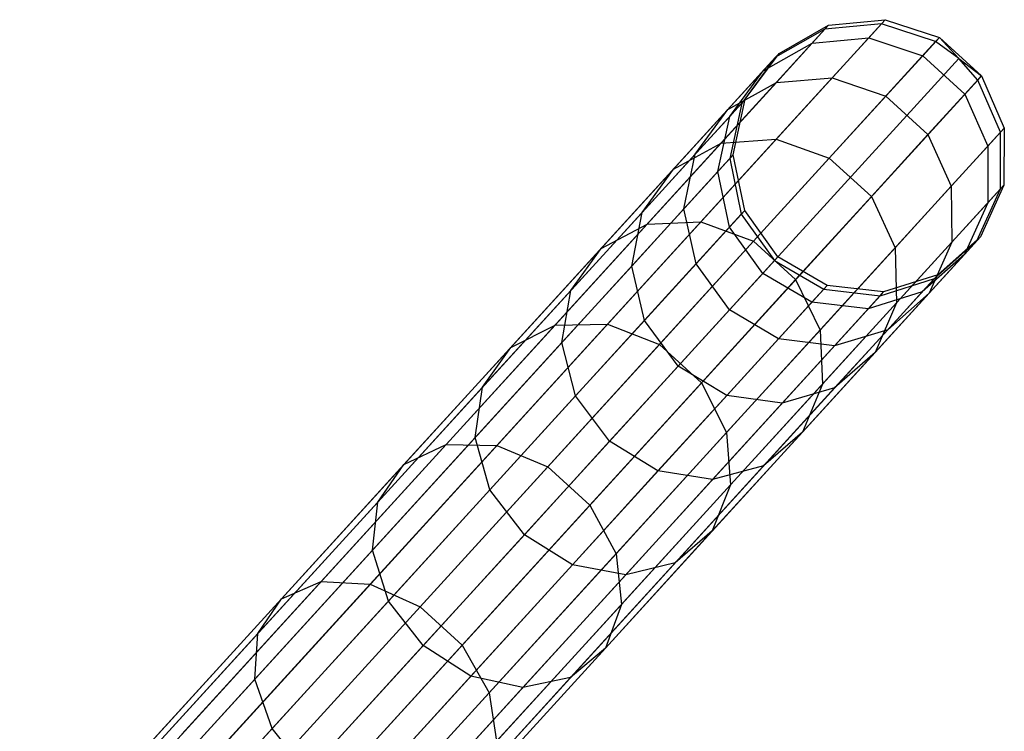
# Model space of a CAD drawing. Extents: x -189 to 189, y -189 to 189.
# Tile 591 of 591: x 120.77 to 127.96, y 135.08 to 140.28. Entities that reach past the tile are written whole.
import ezdxf

# ---------------------------------------------------------------- set-up
doc = ezdxf.new("R2010")
doc.units = 0
doc.header["$LTSCALE"] = 25.4
doc.layers.get('0').update_dxf_attribs({"linetype": 'CONTINUOUS'})

# ---------------------------------------------------------------- blocks, each defined once
blk = doc.blocks.new('CAMELEON-KENAI-C-12244_STL')
at = {"color": 0}
for p, q in [((126.6733, 140.2393, -28.8293), (127.087, 140.2801, -28.8192)), ((126.6733, 140.2393, -28.8293), (127.087, 140.2801, -28.8192)), ((126.9664, 140.1479, -26.6939), (127.087, 140.2801, -28.8192)), ((126.9664, 140.1479, -26.6939), (127.087, 140.2801, -28.8192)), ((127.0603, 140.2509, -30.9516), (127.087, 140.2801, -28.8192)), ((127.0603, 140.2509, -30.9516), (127.087, 140.2801, -28.8192)), ((127.087, 140.2801, -28.8192), (127.4816, 140.1491, -28.8136)), ((127.087, 140.2801, -28.8192), (127.4816, 140.1491, -28.8136)), ((126.647, 140.2105, -30.93), (121.465, 134.5261, -140.93)), ((126.647, 140.2105, -30.93), (121.465, 134.5261, -140.93)), ((127.0603, 140.2509, -30.9516), (121.8783, 134.5665, -140.9516)), ((127.0603, 140.2509, -30.9516), (121.8783, 134.5665, -140.9516)), ((126.647, 140.2105, -30.93), (126.2863, 140.0056, -30.9024)), ((126.647, 140.2105, -30.93), (126.2863, 140.0056, -30.9024)), ((126.312, 140.0338, -28.8422), (126.6733, 140.2393, -28.8293)), ((126.312, 140.0338, -28.8422), (126.6733, 140.2393, -28.8293)), ((126.5545, 140.1091, -26.7356), (126.6733, 140.2393, -28.8293)), ((126.5545, 140.1091, -26.7356), (126.6733, 140.2393, -28.8293)), ((127.0603, 140.2509, -30.9516), (126.647, 140.2105, -30.93)), ((127.0603, 140.2509, -30.9516), (126.647, 140.2105, -30.93)), ((126.647, 140.2105, -30.93), (126.6733, 140.2393, -28.8293)), ((126.647, 140.2105, -30.93), (126.6733, 140.2393, -28.8293)), ((127.4547, 140.1197, -30.9634), (127.0603, 140.2509, -30.9516)), ((127.4547, 140.1197, -30.9634), (127.0603, 140.2509, -30.9516)), ((126.5545, 140.1091, -26.7356), (126.9664, 140.1479, -26.6939)), ((126.5545, 140.1091, -26.7356), (126.9664, 140.1479, -26.6939)), ((126.7, 139.8556, -24.5981), (126.9664, 140.1479, -26.6939)), ((126.7, 139.8556, -24.5981), (126.9664, 140.1479, -26.6939)), ((126.9664, 140.1479, -26.6939), (127.3601, 140.0158, -26.6711)), ((126.9664, 140.1479, -26.6939), (127.3601, 140.0158, -26.6711)), ((127.3601, 140.0158, -26.6711), (127.4816, 140.1491, -28.8136)), ((127.3601, 140.0158, -26.6711), (127.4816, 140.1491, -28.8136)), ((127.4547, 140.1197, -30.9634), (127.4816, 140.1491, -28.8136)), ((127.4547, 140.1197, -30.9634), (127.4816, 140.1491, -28.8136)), ((127.6231, 139.9957, -30.9649), (127.4816, 140.1491, -28.8136)), ((127.4816, 140.1491, -28.8136), (127.7889, 139.869, -28.8136)), ((127.6231, 139.9957, -30.9649), (127.4816, 140.1491, -28.8136)), ((127.4816, 140.1491, -28.8136), (127.7889, 139.869, -28.8136)), ((127.4547, 140.1197, -30.9634), (122.2727, 134.4352, -140.9634)), ((127.4547, 140.1197, -30.9634), (122.2727, 134.4352, -140.9634)), ((126.1956, 139.906, -26.7889), (126.5545, 140.1091, -26.7356)), ((126.1956, 139.906, -26.7889), (126.5545, 140.1091, -26.7356)), ((126.292, 139.8211, -24.6709), (126.5545, 140.1091, -26.7356)), ((126.292, 139.8211, -24.6709), (126.5545, 140.1091, -26.7356)), ((127.6231, 139.9957, -30.9649), (127.4547, 140.1197, -30.9634)), ((127.6231, 139.9957, -30.9649), (127.4547, 140.1197, -30.9634)), ((126.2863, 140.0056, -30.9024), (121.1043, 134.3211, -140.9024)), ((126.2863, 140.0056, -30.9024), (121.1043, 134.3211, -140.9024)), ((127.6231, 139.9957, -30.9649), (122.441, 134.3113, -140.9649)), ((127.6231, 139.9957, -30.9649), (122.441, 134.3113, -140.9649)), ((126.2863, 140.0056, -30.9024), (126.0405, 139.6714, -30.8736)), ((126.2863, 140.0056, -30.9024), (126.0405, 139.6714, -30.8736)), ((126.0657, 139.6991, -28.8557), (126.312, 140.0338, -28.8422)), ((126.0657, 139.6991, -28.8557), (126.312, 140.0338, -28.8422)), ((126.1956, 139.906, -26.7889), (126.312, 140.0338, -28.8422)), ((126.1956, 139.906, -26.7889), (126.312, 140.0338, -28.8422)), ((126.2863, 140.0056, -30.9024), (126.312, 140.0338, -28.8422)), ((126.2863, 140.0056, -30.9024), (126.312, 140.0338, -28.8422)), ((127.0914, 139.7211, -24.5583), (127.3601, 140.0158, -26.6711)), ((127.0914, 139.7211, -24.5583), (127.3601, 140.0158, -26.6711)), ((127.3601, 140.0158, -26.6711), (127.6674, 139.7357, -26.6711)), ((127.3601, 140.0158, -26.6711), (127.6674, 139.7357, -26.6711)), ((127.762, 139.8395, -30.9634), (127.6231, 139.9957, -30.9649)), ((127.6231, 139.9957, -30.9649), (127.7889, 139.869, -28.8136)), ((127.6231, 139.9957, -30.9649), (127.7889, 139.869, -28.8136)), ((127.762, 139.8395, -30.9634), (127.6231, 139.9957, -30.9649)), ((125.9381, 139.6236, -24.7641), (126.1956, 139.906, -26.7889)), ((125.9381, 139.6236, -24.7641), (126.1956, 139.906, -26.7889)), ((125.9516, 139.5739, -26.8446), (126.1956, 139.906, -26.7889)), ((125.9516, 139.5739, -26.8446), (126.1956, 139.906, -26.7889)), ((127.762, 139.8395, -30.9634), (122.58, 134.1551, -140.9634)), ((127.762, 139.8395, -30.9634), (122.58, 134.1551, -140.9634)), ((126.2904, 139.4063, -22.5538), (126.7, 139.8556, -24.5981)), ((126.2904, 139.4063, -22.5538), (126.7, 139.8556, -24.5981)), ((126.292, 139.8211, -24.6709), (126.7, 139.8556, -24.5981)), ((126.292, 139.8211, -24.6709), (126.7, 139.8556, -24.5981)), ((126.7, 139.8556, -24.5981), (127.0914, 139.7211, -24.5583)), ((126.7, 139.8556, -24.5981), (127.0914, 139.7211, -24.5583)), ((127.6674, 139.7357, -26.6711), (127.7889, 139.869, -28.8136)), ((127.6674, 139.7357, -26.6711), (127.7889, 139.869, -28.8136)), ((127.762, 139.8395, -30.9634), (127.7889, 139.869, -28.8136)), ((127.762, 139.8395, -30.9634), (127.7889, 139.869, -28.8136)), ((127.9291, 139.4589, -30.9516), (127.762, 139.8395, -30.9634)), ((127.9291, 139.4589, -30.9516), (127.762, 139.8395, -30.9634)), ((127.7889, 139.869, -28.8136), (127.9557, 139.4881, -28.8192)), ((127.7889, 139.869, -28.8136), (127.9557, 139.4881, -28.8192)), ((125.8885, 139.3785, -22.657), (126.292, 139.8211, -24.6709)), ((125.8885, 139.3785, -22.657), (126.292, 139.8211, -24.6709)), ((125.9381, 139.6236, -24.7641), (126.292, 139.8211, -24.6709)), ((125.9381, 139.6236, -24.7641), (126.292, 139.8211, -24.6709)), ((125.9516, 139.5739, -26.8446), (126.0657, 139.6991, -28.8557)), ((125.9516, 139.5739, -26.8446), (126.0657, 139.6991, -28.8557)), ((125.9769, 139.293, -28.8675), (126.0657, 139.6991, -28.8557)), ((125.9769, 139.293, -28.8675), (126.0657, 139.6991, -28.8557)), ((126.0405, 139.6714, -30.8736), (126.0657, 139.6991, -28.8557)), ((126.0405, 139.6714, -30.8736), (126.0657, 139.6991, -28.8557)), ((126.6785, 139.2682, -22.4974), (127.0914, 139.7211, -24.5583)), ((126.6785, 139.2682, -22.4974), (127.0914, 139.7211, -24.5583)), ((127.0914, 139.7211, -24.5583), (127.3987, 139.441, -24.5583)), ((127.0914, 139.7211, -24.5583), (127.3987, 139.441, -24.5583)), ((127.3987, 139.441, -24.5583), (127.6674, 139.7357, -26.6711)), ((127.3987, 139.441, -24.5583), (127.6674, 139.7357, -26.6711)), ((127.6674, 139.7357, -26.6711), (127.8352, 139.3559, -26.6939)), ((127.6674, 139.7357, -26.6711), (127.8352, 139.3559, -26.6939)), ((126.0405, 139.6714, -30.8736), (120.8585, 133.987, -140.8736)), ((126.0405, 139.6714, -30.8736), (120.8585, 133.987, -140.8736)), ((125.5424, 139.1895, -22.789), (125.9381, 139.6236, -24.7641)), ((125.5424, 139.1895, -22.789), (125.9381, 139.6236, -24.7641)), ((125.6995, 139.2973, -24.8615), (125.9381, 139.6236, -24.7641)), ((125.6995, 139.2973, -24.8615), (125.9381, 139.6236, -24.7641)), ((126.0405, 139.6714, -30.8736), (125.9521, 139.2659, -30.8485)), ((126.0405, 139.6714, -30.8736), (125.9521, 139.2659, -30.8485)), ((125.6995, 139.2973, -24.8615), (125.9516, 139.5739, -26.8446)), ((125.6995, 139.2973, -24.8615), (125.9516, 139.5739, -26.8446)), ((125.8649, 139.1702, -26.8932), (125.9516, 139.5739, -26.8446)), ((125.8649, 139.1702, -26.8932), (125.9516, 139.5739, -26.8446)), ((127.8352, 139.3559, -26.6939), (127.9557, 139.4881, -28.8192)), ((127.8352, 139.3559, -26.6939), (127.9557, 139.4881, -28.8192)), ((127.9291, 139.4589, -30.9516), (127.9557, 139.4881, -28.8192)), ((127.9291, 139.4589, -30.9516), (127.9557, 139.4881, -28.8192)), ((127.9557, 139.4881, -28.8192), (127.9533, 139.0724, -28.8293)), ((127.9557, 139.4881, -28.8192), (127.9533, 139.0724, -28.8293)), ((127.9291, 139.4589, -30.9516), (122.7471, 133.7745, -140.9516)), ((127.9291, 139.4589, -30.9516), (122.7471, 133.7745, -140.9516)), ((125.742, 138.8047, -20.5825), (126.2904, 139.4063, -22.5538)), ((125.742, 138.8047, -20.5825), (126.2904, 139.4063, -22.5538)), ((125.8885, 139.3785, -22.657), (126.2904, 139.4063, -22.5538)), ((125.8885, 139.3785, -22.657), (126.2904, 139.4063, -22.5538)), ((126.2904, 139.4063, -22.5538), (126.6785, 139.2682, -22.4974)), ((126.2904, 139.4063, -22.5538), (126.6785, 139.2682, -22.4974)), ((126.9858, 138.9881, -22.4974), (127.3987, 139.441, -24.5583)), ((126.9858, 138.9881, -22.4974), (127.3987, 139.441, -24.5583)), ((127.3987, 139.441, -24.5583), (127.5687, 139.0636, -24.5981)), ((127.3987, 139.441, -24.5583), (127.5687, 139.0636, -24.5981)), ((127.927, 139.0437, -30.93), (127.9291, 139.4589, -30.9516)), ((127.927, 139.0437, -30.93), (127.9291, 139.4589, -30.9516)), ((125.3483, 138.7858, -20.7149), (125.8885, 139.3785, -22.657)), ((125.3483, 138.7858, -20.7149), (125.8885, 139.3785, -22.657)), ((125.5424, 139.1895, -22.789), (125.8885, 139.3785, -22.657)), ((125.5424, 139.1895, -22.789), (125.8885, 139.3785, -22.657)), ((127.5687, 139.0636, -24.5981), (127.8352, 139.3559, -26.6939)), ((127.5687, 139.0636, -24.5981), (127.8352, 139.3559, -26.6939)), ((127.8352, 139.3559, -26.6939), (127.8345, 138.9422, -26.7356)), ((127.8352, 139.3559, -26.6939), (127.8345, 138.9422, -26.7356)), ((125.9521, 139.2659, -30.8485), (120.7701, 133.5814, -140.8484)), ((125.9521, 139.2659, -30.8485), (120.7701, 133.5814, -140.8484)), ((125.3119, 138.8722, -22.927), (125.6995, 139.2973, -24.8615)), ((125.3119, 138.8722, -22.927), (125.6995, 139.2973, -24.8615)), ((125.6173, 138.8986, -24.9463), (125.6995, 139.2973, -24.8615)), ((125.6173, 138.8986, -24.9463), (125.6995, 139.2973, -24.8615)), ((125.8649, 139.1702, -26.8932), (125.9769, 139.293, -28.8675)), ((125.8649, 139.1702, -26.8932), (125.9769, 139.293, -28.8675)), ((125.9521, 139.2659, -30.8485), (125.9769, 139.293, -28.8675)), ((125.9521, 139.2659, -30.8485), (125.9769, 139.293, -28.8675)), ((125.9521, 139.2659, -30.8485), (126.0365, 138.859, -30.8314)), ((125.9521, 139.2659, -30.8485), (126.0365, 138.859, -30.8314)), ((126.0609, 138.8858, -28.8755), (125.9769, 139.293, -28.8675)), ((126.0609, 138.8858, -28.8755), (125.9769, 139.293, -28.8675)), ((126.1256, 138.6617, -20.51), (126.6785, 139.2682, -22.4974)), ((126.1256, 138.6617, -20.51), (126.6785, 139.2682, -22.4974)), ((126.6785, 139.2682, -22.4974), (126.9858, 138.9881, -22.4974)), ((126.6785, 139.2682, -22.4974), (126.9858, 138.9881, -22.4974)), ((125.0126, 138.6083, -20.8844), (125.5424, 139.1895, -22.789)), ((125.0126, 138.6083, -20.8844), (125.5424, 139.1895, -22.789)), ((125.3119, 138.8722, -22.927), (125.5424, 139.1895, -22.789)), ((125.3119, 138.8722, -22.927), (125.5424, 139.1895, -22.789)), ((125.6173, 138.8986, -24.9463), (125.8649, 139.1702, -26.8932)), ((125.6173, 138.8986, -24.9463), (125.8649, 139.1702, -26.8932)), ((125.9503, 138.7646, -26.9262), (125.8649, 139.1702, -26.8932)), ((125.9503, 138.7646, -26.9262), (125.8649, 139.1702, -26.8932)), ((127.927, 139.0437, -30.93), (122.745, 133.3592, -140.93)), ((127.927, 139.0437, -30.93), (122.745, 133.3592, -140.93)), ((127.1591, 138.6143, -22.5538), (127.5687, 139.0636, -24.5981)), ((127.1591, 138.6143, -22.5538), (127.5687, 139.0636, -24.5981)), ((127.5687, 139.0636, -24.5981), (127.572, 138.6542, -24.6709)), ((127.5687, 139.0636, -24.5981), (127.572, 138.6542, -24.6709)), ((127.7562, 138.6655, -30.9024), (127.927, 139.0437, -30.93)), ((127.7562, 138.6655, -30.9024), (127.927, 139.0437, -30.93)), ((127.9533, 139.0724, -28.8293), (127.782, 138.6938, -28.8422)), ((127.9533, 139.0724, -28.8293), (127.782, 138.6938, -28.8422)), ((127.8345, 138.9422, -26.7356), (127.9533, 139.0724, -28.8293)), ((127.8345, 138.9422, -26.7356), (127.9533, 139.0724, -28.8293)), ((127.927, 139.0437, -30.93), (127.9533, 139.0724, -28.8293)), ((127.927, 139.0437, -30.93), (127.9533, 139.0724, -28.8293)), ((126.4329, 138.3816, -20.51), (126.9858, 138.9881, -22.4974)), ((126.4329, 138.3816, -20.51), (126.9858, 138.9881, -22.4974)), ((126.9858, 138.9881, -22.4974), (127.1591, 138.6143, -22.5538)), ((126.9858, 138.9881, -22.4974), (127.1591, 138.6143, -22.5538)), ((125.2369, 138.4812, -23.0472), (125.6173, 138.8986, -24.9463)), ((125.2369, 138.4812, -23.0472), (125.6173, 138.8986, -24.9463)), ((125.7059, 138.4965, -25.0039), (125.6173, 138.8986, -24.9463)), ((125.7059, 138.4965, -25.0039), (125.6173, 138.8986, -24.9463)), ((127.572, 138.6542, -24.6709), (127.8345, 138.9422, -26.7356)), ((127.572, 138.6542, -24.6709), (127.8345, 138.9422, -26.7356)), ((127.8345, 138.9422, -26.7356), (127.6655, 138.566, -26.7889)), ((127.8345, 138.9422, -26.7356), (127.6655, 138.566, -26.7889)), ((126.0365, 138.859, -30.8314), (120.8544, 133.1746, -140.8314)), ((126.0365, 138.859, -30.8314), (120.8544, 133.1746, -140.8314)), ((124.793, 138.3029, -21.0616), (125.3119, 138.8722, -22.927)), ((124.793, 138.3029, -21.0616), (125.3119, 138.8722, -22.927)), ((125.2369, 138.4812, -23.0472), (125.3119, 138.8722, -22.927)), ((125.2369, 138.4812, -23.0472), (125.3119, 138.8722, -22.927)), ((125.9503, 138.7646, -26.9262), (126.0609, 138.8858, -28.8755)), ((125.9503, 138.7646, -26.9262), (126.0609, 138.8858, -28.8755)), ((126.0365, 138.859, -30.8314), (126.0609, 138.8858, -28.8755)), ((126.0365, 138.859, -30.8314), (126.0609, 138.8858, -28.8755)), ((126.0365, 138.859, -30.8314), (126.279, 138.5213, -30.8254)), ((126.0365, 138.859, -30.8314), (126.279, 138.5213, -30.8254)), ((126.3033, 138.548, -28.8783), (126.0609, 138.8858, -28.8755)), ((126.3033, 138.548, -28.8783), (126.0609, 138.8858, -28.8755)), ((124.6769, 138.0494, -18.8651), (125.3483, 138.7858, -20.7149)), ((124.6769, 138.0494, -18.8651), (125.3483, 138.7858, -20.7149)), ((125.0126, 138.6083, -20.8844), (125.3483, 138.7858, -20.7149)), ((125.0126, 138.6083, -20.8844), (125.3483, 138.7858, -20.7149)), ((125.0605, 138.0572, -18.7048), (125.742, 138.8047, -20.5825)), ((125.0605, 138.0572, -18.7048), (125.742, 138.8047, -20.5825)), ((125.3483, 138.7858, -20.7149), (125.742, 138.8047, -20.5825)), ((125.3483, 138.7858, -20.7149), (125.742, 138.8047, -20.5825)), ((125.7059, 138.4965, -25.0039), (125.9503, 138.7646, -26.9262)), ((125.7059, 138.4965, -25.0039), (125.9503, 138.7646, -26.9262)), ((125.742, 138.8047, -20.5825), (126.1256, 138.6617, -20.51)), ((125.742, 138.8047, -20.5825), (126.1256, 138.6617, -20.51)), ((126.1932, 138.4272, -26.9378), (125.9503, 138.7646, -26.9262)), ((126.1932, 138.4272, -26.9378), (125.9503, 138.7646, -26.9262)), ((127.782, 138.6938, -28.8422), (127.4714, 138.4176, -28.8557)), ((127.782, 138.6938, -28.8422), (127.4714, 138.4176, -28.8557)), ((127.6655, 138.566, -26.7889), (127.782, 138.6938, -28.8422)), ((127.6655, 138.566, -26.7889), (127.782, 138.6938, -28.8422)), ((127.7562, 138.6655, -30.9024), (127.782, 138.6938, -28.8422)), ((127.7562, 138.6655, -30.9024), (127.782, 138.6938, -28.8422)), ((127.7562, 138.6655, -30.9024), (122.5742, 132.9811, -140.9024)), ((127.7562, 138.6655, -30.9024), (122.5742, 132.9811, -140.9024)), ((125.4386, 137.9081, -18.6171), (126.1256, 138.6617, -20.51)), ((125.4386, 137.9081, -18.6171), (126.1256, 138.6617, -20.51)), ((126.1256, 138.6617, -20.51), (126.4329, 138.3816, -20.51)), ((126.1256, 138.6617, -20.51), (126.4329, 138.3816, -20.51)), ((126.6107, 138.0127, -20.5825), (127.1591, 138.6143, -22.5538)), ((126.6107, 138.0127, -20.5825), (127.1591, 138.6143, -22.5538)), ((127.1591, 138.6143, -22.5538), (127.1685, 138.2116, -22.657)), ((127.1591, 138.6143, -22.5538), (127.1685, 138.2116, -22.657)), ((127.1685, 138.2116, -22.657), (127.572, 138.6542, -24.6709)), ((127.1685, 138.2116, -22.657), (127.572, 138.6542, -24.6709)), ((127.572, 138.6542, -24.6709), (127.4081, 138.2836, -24.7641)), ((127.572, 138.6542, -24.6709), (127.4081, 138.2836, -24.7641)), ((127.4462, 138.39, -30.8736), (127.7562, 138.6655, -30.9024)), ((127.4462, 138.39, -30.8736), (127.7562, 138.6655, -30.9024)), ((124.3542, 137.8861, -19.0703), (125.0126, 138.6083, -20.8844)), ((124.3542, 137.8861, -19.0703), (125.0126, 138.6083, -20.8844)), ((124.793, 138.3029, -21.0616), (125.0126, 138.6083, -20.8844)), ((124.793, 138.3029, -21.0616), (125.0126, 138.6083, -20.8844)), ((126.3033, 138.548, -28.8783), (126.1932, 138.4272, -26.9378)), ((126.3033, 138.548, -28.8783), (126.1932, 138.4272, -26.9378)), ((126.279, 138.5213, -30.8254), (126.3033, 138.548, -28.8783)), ((126.279, 138.5213, -30.8254), (126.3033, 138.548, -28.8783)), ((126.6621, 138.3378, -28.8755), (126.3033, 138.548, -28.8783)), ((126.6621, 138.3378, -28.8755), (126.3033, 138.548, -28.8783)), ((127.6655, 138.566, -26.7889), (127.3573, 138.2925, -26.8446)), ((127.6655, 138.566, -26.7889), (127.3573, 138.2925, -26.8446)), ((127.4081, 138.2836, -24.7641), (127.6655, 138.566, -26.7889)), ((127.4081, 138.2836, -24.7641), (127.6655, 138.566, -26.7889)), ((126.279, 138.5213, -30.8254), (121.0969, 132.8369, -140.8254)), ((126.279, 138.5213, -30.8254), (121.0969, 132.8369, -140.8254)), ((124.7274, 137.9224, -21.2159), (125.2369, 138.4812, -23.0472)), ((124.7274, 137.9224, -21.2159), (125.2369, 138.4812, -23.0472)), ((125.3303, 138.0844, -23.1288), (125.2369, 138.4812, -23.0472)), ((125.3303, 138.0844, -23.1288), (125.2369, 138.4812, -23.0472)), ((125.3303, 138.0844, -23.1288), (125.7059, 138.4965, -25.0039)), ((125.3303, 138.0844, -23.1288), (125.7059, 138.4965, -25.0039)), ((125.9499, 138.1603, -25.0242), (125.7059, 138.4965, -25.0039)), ((125.9499, 138.1603, -25.0242), (125.7059, 138.4965, -25.0039)), ((126.279, 138.5213, -30.8254), (126.6376, 138.311, -30.8314)), ((126.279, 138.5213, -30.8254), (126.6376, 138.311, -30.8314)), ((126.1932, 138.4272, -26.9378), (125.9499, 138.1603, -25.0242)), ((126.1932, 138.4272, -26.9378), (125.9499, 138.1603, -25.0242)), ((126.5515, 138.2165, -26.9262), (126.1932, 138.4272, -26.9378)), ((126.5515, 138.2165, -26.9262), (126.1932, 138.4272, -26.9378)), ((127.4714, 138.4176, -28.8557), (127.0752, 138.2917, -28.8675)), ((127.4714, 138.4176, -28.8557), (127.0752, 138.2917, -28.8675)), ((127.3573, 138.2925, -26.8446), (127.4714, 138.4176, -28.8557)), ((127.3573, 138.2925, -26.8446), (127.4714, 138.4176, -28.8557)), ((127.4462, 138.39, -30.8736), (127.4714, 138.4176, -28.8557)), ((127.4462, 138.39, -30.8736), (127.4714, 138.4176, -28.8557)), ((127.4462, 138.39, -30.8736), (122.2641, 132.7055, -140.8736)), ((127.4462, 138.39, -30.8736), (122.2641, 132.7055, -140.8736)), ((125.7459, 137.628, -18.6171), (126.4329, 138.3816, -20.51)), ((125.7459, 137.628, -18.6171), (126.4329, 138.3816, -20.51)), ((126.4329, 138.3816, -20.51), (126.6107, 138.0127, -20.5825)), ((126.4329, 138.3816, -20.51), (126.6107, 138.0127, -20.5825)), ((126.5515, 138.2165, -26.9262), (126.6621, 138.3378, -28.8755)), ((126.5515, 138.2165, -26.9262), (126.6621, 138.3378, -28.8755)), ((126.6376, 138.311, -30.8314), (126.6621, 138.3378, -28.8755)), ((126.6376, 138.311, -30.8314), (126.6621, 138.3378, -28.8755)), ((127.0752, 138.2917, -28.8675), (126.6621, 138.3378, -28.8755)), ((127.0752, 138.2917, -28.8675), (126.6621, 138.3378, -28.8755)), ((127.0505, 138.2645, -30.8485), (127.4462, 138.39, -30.8736)), ((127.0505, 138.2645, -30.8485), (127.4462, 138.39, -30.8736)), ((126.6376, 138.311, -30.8314), (121.4556, 132.6266, -140.8314)), ((126.6376, 138.311, -30.8314), (121.4556, 132.6266, -140.8314)), ((127.0505, 138.2645, -30.8485), (121.8685, 132.5801, -140.8484)), ((127.0505, 138.2645, -30.8485), (121.8685, 132.5801, -140.8484)), ((124.1481, 137.5956, -19.2848), (124.793, 138.3029, -21.0616)), ((124.1481, 137.5956, -19.2848), (124.793, 138.3029, -21.0616)), ((124.7274, 137.9224, -21.2159), (124.793, 138.3029, -21.0616)), ((124.7274, 137.9224, -21.2159), (124.793, 138.3029, -21.0616)), ((126.6376, 138.311, -30.8314), (127.0505, 138.2645, -30.8485)), ((126.6376, 138.311, -30.8314), (127.0505, 138.2645, -30.8485)), ((127.3573, 138.2925, -26.8446), (126.9633, 138.1689, -26.8932)), ((127.3573, 138.2925, -26.8446), (126.9633, 138.1689, -26.8932)), ((126.9633, 138.1689, -26.8932), (127.0752, 138.2917, -28.8675)), ((126.9633, 138.1689, -26.8932), (127.0752, 138.2917, -28.8675)), ((127.0123, 137.8495, -22.789), (127.4081, 138.2836, -24.7641)), ((127.0123, 137.8495, -22.789), (127.4081, 138.2836, -24.7641)), ((127.0505, 138.2645, -30.8485), (127.0752, 138.2917, -28.8675)), ((127.0505, 138.2645, -30.8485), (127.0752, 138.2917, -28.8675)), ((127.1052, 138.0159, -24.8615), (127.3573, 138.2925, -26.8446)), ((127.1052, 138.0159, -24.8615), (127.3573, 138.2925, -26.8446)), ((127.4081, 138.2836, -24.7641), (127.1052, 138.0159, -24.8615)), ((127.4081, 138.2836, -24.7641), (127.1052, 138.0159, -24.8615)), ((126.3071, 137.9484, -25.0039), (126.5515, 138.2165, -26.9262)), ((126.3071, 137.9484, -25.0039), (126.5515, 138.2165, -26.9262)), ((126.9633, 138.1689, -26.8932), (126.5515, 138.2165, -26.9262)), ((126.9633, 138.1689, -26.8932), (126.5515, 138.2165, -26.9262)), ((126.6283, 137.619, -20.7149), (127.1685, 138.2116, -22.657)), ((126.6283, 137.619, -20.7149), (127.1685, 138.2116, -22.657)), ((127.1685, 138.2116, -22.657), (127.0123, 137.8495, -22.789)), ((127.1685, 138.2116, -22.657), (127.0123, 137.8495, -22.789)), ((125.9499, 138.1603, -25.0242), (125.5759, 137.7501, -23.1577)), ((125.9499, 138.1603, -25.0242), (125.5759, 137.7501, -23.1577)), ((126.3071, 137.9484, -25.0039), (125.9499, 138.1603, -25.0242)), ((126.3071, 137.9484, -25.0039), (125.9499, 138.1603, -25.0242)), ((126.7157, 137.8973, -24.9463), (126.9633, 138.1689, -26.8932)), ((126.7157, 137.8973, -24.9463), (126.9633, 138.1689, -26.8932)), ((123.8815, 137.1769, -17.1271), (124.6769, 138.0494, -18.8651)), ((123.8815, 137.1769, -17.1271), (124.6769, 138.0494, -18.8651)), ((124.2531, 137.1715, -16.9406), (125.0605, 138.0572, -18.7048)), ((124.2531, 137.1715, -16.9406), (125.0605, 138.0572, -18.7048)), ((124.3542, 137.8861, -19.0703), (124.6769, 138.0494, -18.8651)), ((124.3542, 137.8861, -19.0703), (124.6769, 138.0494, -18.8651)), ((124.6769, 138.0494, -18.8651), (125.0605, 138.0572, -18.7048)), ((124.6769, 138.0494, -18.8651), (125.0605, 138.0572, -18.7048)), ((124.8272, 137.5326, -21.3207), (125.3303, 138.0844, -23.1288)), ((124.8272, 137.5326, -21.3207), (125.3303, 138.0844, -23.1288)), ((125.0605, 138.0572, -18.7048), (125.4386, 137.9081, -18.6171)), ((125.0605, 138.0572, -18.7048), (125.4386, 137.9081, -18.6171)), ((125.5759, 137.7501, -23.1577), (125.3303, 138.0844, -23.1288)), ((125.5759, 137.7501, -23.1577), (125.3303, 138.0844, -23.1288)), ((125.9293, 137.2652, -18.7048), (126.6107, 138.0127, -20.5825)), ((125.9293, 137.2652, -18.7048), (126.6107, 138.0127, -20.5825)), ((126.6107, 138.0127, -20.5825), (126.6283, 137.619, -20.7149)), ((126.6107, 138.0127, -20.5825), (126.6283, 137.619, -20.7149)), ((127.1052, 138.0159, -24.8615), (126.7157, 137.8973, -24.9463)), ((127.1052, 138.0159, -24.8615), (126.7157, 137.8973, -24.9463)), ((126.7176, 137.5907, -22.927), (127.1052, 138.0159, -24.8615)), ((126.7176, 137.5907, -22.927), (127.1052, 138.0159, -24.8615)), ((124.0943, 137.228, -19.4717), (124.7274, 137.9224, -21.2159)), ((124.0943, 137.228, -19.4717), (124.7274, 137.9224, -21.2159)), ((124.6247, 137.0153, -16.8385), (125.4386, 137.9081, -18.6171)), ((124.6247, 137.0153, -16.8385), (125.4386, 137.9081, -18.6171)), ((124.8272, 137.5326, -21.3207), (124.7274, 137.9224, -21.2159)), ((124.8272, 137.5326, -21.3207), (124.7274, 137.9224, -21.2159)), ((125.4386, 137.9081, -18.6171), (125.7459, 137.628, -18.6171)), ((125.4386, 137.9081, -18.6171), (125.7459, 137.628, -18.6171)), ((125.9314, 137.5363, -23.1288), (126.3071, 137.9484, -25.0039)), ((125.9314, 137.5363, -23.1288), (126.3071, 137.9484, -25.0039)), ((126.7157, 137.8973, -24.9463), (126.3071, 137.9484, -25.0039)), ((126.7157, 137.8973, -24.9463), (126.3071, 137.9484, -25.0039)), ((126.3352, 137.4799, -23.0472), (126.7157, 137.8973, -24.9463)), ((126.3352, 137.4799, -23.0472), (126.7157, 137.8973, -24.9463)), ((123.5741, 137.0305, -17.3658), (124.3542, 137.8861, -19.0703)), ((123.5741, 137.0305, -17.3658), (124.3542, 137.8861, -19.0703)), ((124.1481, 137.5956, -19.2848), (124.3542, 137.8861, -19.0703)), ((124.1481, 137.5956, -19.2848), (124.3542, 137.8861, -19.0703)), ((126.4825, 137.2683, -20.8844), (127.0123, 137.8495, -22.789)), ((126.4825, 137.2683, -20.8844), (127.0123, 137.8495, -22.789)), ((127.0123, 137.8495, -22.789), (126.7176, 137.5907, -22.927)), ((127.0123, 137.8495, -22.789), (126.7176, 137.5907, -22.927)), ((125.5759, 137.7501, -23.1577), (125.0752, 137.2008, -21.3577)), ((125.5759, 137.7501, -23.1577), (125.0752, 137.2008, -21.3577)), ((125.9314, 137.5363, -23.1288), (125.5759, 137.7501, -23.1577)), ((125.9314, 137.5363, -23.1288), (125.5759, 137.7501, -23.1577)), ((124.932, 136.7351, -16.8385), (125.7459, 137.628, -18.6171)), ((124.932, 136.7351, -16.8385), (125.7459, 137.628, -18.6171)), ((125.7459, 137.628, -18.6171), (125.9293, 137.2652, -18.7048)), ((125.7459, 137.628, -18.6171), (125.9293, 137.2652, -18.7048)), ((125.9569, 136.8825, -18.8651), (126.6283, 137.619, -20.7149)), ((125.9569, 136.8825, -18.8651), (126.6283, 137.619, -20.7149)), ((126.6283, 137.619, -20.7149), (126.4825, 137.2683, -20.8844)), ((126.6283, 137.619, -20.7149), (126.4825, 137.2683, -20.8844)), ((123.3841, 136.7575, -17.6154), (124.1481, 137.5956, -19.2848)), ((123.3841, 136.7575, -17.6154), (124.1481, 137.5956, -19.2848)), ((124.0943, 137.228, -19.4717), (124.1481, 137.5956, -19.2848)), ((124.0943, 137.228, -19.4717), (124.1481, 137.5956, -19.2848)), ((125.4284, 136.9845, -21.3207), (125.9314, 137.5363, -23.1288)), ((125.4284, 136.9845, -21.3207), (125.9314, 137.5363, -23.1288)), ((126.3352, 137.4799, -23.0472), (125.9314, 137.5363, -23.1288)), ((126.3352, 137.4799, -23.0472), (125.9314, 137.5363, -23.1288)), ((126.1986, 137.0215, -21.0616), (126.7176, 137.5907, -22.927)), ((126.1986, 137.0215, -21.0616), (126.7176, 137.5907, -22.927)), ((126.7176, 137.5907, -22.927), (126.3352, 137.4799, -23.0472)), ((126.7176, 137.5907, -22.927), (126.3352, 137.4799, -23.0472)), ((124.2022, 136.8469, -19.5985), (124.8272, 137.5326, -21.3207)), ((124.2022, 136.8469, -19.5985), (124.8272, 137.5326, -21.3207)), ((125.0752, 137.2008, -21.3577), (124.8272, 137.5326, -21.3207)), ((125.0752, 137.2008, -21.3577), (124.8272, 137.5326, -21.3207)), ((125.8258, 136.9211, -21.2159), (126.3352, 137.4799, -23.0472)), ((125.8258, 136.9211, -21.2159), (126.3352, 137.4799, -23.0472)), ((125.1219, 136.3796, -16.9406), (125.9293, 137.2652, -18.7048)), ((125.1219, 136.3796, -16.9406), (125.9293, 137.2652, -18.7048)), ((125.8241, 136.5461, -19.0703), (126.4825, 137.2683, -20.8844)), ((125.8241, 136.5461, -19.0703), (126.4825, 137.2683, -20.8844)), ((125.9293, 137.2652, -18.7048), (125.9569, 136.8825, -18.8651)), ((125.9293, 137.2652, -18.7048), (125.9569, 136.8825, -18.8651)), ((126.4825, 137.2683, -20.8844), (126.1986, 137.0215, -21.0616)), ((126.4825, 137.2683, -20.8844), (126.1986, 137.0215, -21.0616)), ((122.9705, 136.1775, -15.519), (123.8815, 137.1769, -17.1271)), ((122.9705, 136.1775, -15.519), (123.8815, 137.1769, -17.1271)), ((123.3443, 136.4052, -17.8327), (124.0943, 137.228, -19.4717)), ((123.3443, 136.4052, -17.8327), (124.0943, 137.228, -19.4717)), ((123.5741, 137.0305, -17.3658), (123.8815, 137.1769, -17.1271)), ((123.5741, 137.0305, -17.3658), (123.8815, 137.1769, -17.1271)), ((123.8815, 137.1769, -17.1271), (124.2531, 137.1715, -16.9406)), ((123.8815, 137.1769, -17.1271), (124.2531, 137.1715, -16.9406)), ((124.2022, 136.8469, -19.5985), (124.0943, 137.228, -19.4717)), ((124.2022, 136.8469, -19.5985), (124.0943, 137.228, -19.4717)), ((125.0752, 137.2008, -21.3577), (124.453, 136.5183, -19.6433)), ((125.0752, 137.2008, -21.3577), (124.453, 136.5183, -19.6433)), ((125.4284, 136.9845, -21.3207), (125.0752, 137.2008, -21.3577)), ((125.4284, 136.9845, -21.3207), (125.0752, 137.2008, -21.3577)), ((123.3283, 136.1571, -15.3083), (124.2531, 137.1715, -16.9406)), ((123.3283, 136.1571, -15.3083), (124.2531, 137.1715, -16.9406)), ((124.2531, 137.1715, -16.9406), (124.6247, 137.0153, -16.8385)), ((124.2531, 137.1715, -16.9406), (124.6247, 137.0153, -16.8385)), ((122.6807, 136.0504, -15.7887), (123.5741, 137.0305, -17.3658)), ((122.6807, 136.0504, -15.7887), (123.5741, 137.0305, -17.3658)), ((123.3841, 136.7575, -17.6154), (123.5741, 137.0305, -17.3658)), ((123.3841, 136.7575, -17.6154), (123.5741, 137.0305, -17.3658)), ((123.6924, 135.9926, -15.1929), (124.6247, 137.0153, -16.8385)), ((123.6924, 135.9926, -15.1929), (124.6247, 137.0153, -16.8385)), ((124.6247, 137.0153, -16.8385), (124.932, 136.7351, -16.8385)), ((124.6247, 137.0153, -16.8385), (124.932, 136.7351, -16.8385)), ((124.8033, 136.2989, -19.5985), (125.4284, 136.9845, -21.3207)), ((124.8033, 136.2989, -19.5985), (125.4284, 136.9845, -21.3207)), ((125.8258, 136.9211, -21.2159), (125.4284, 136.9845, -21.3207)), ((125.8258, 136.9211, -21.2159), (125.4284, 136.9845, -21.3207)), ((125.5538, 136.3141, -19.2848), (126.1986, 137.0215, -21.0616)), ((125.5538, 136.3141, -19.2848), (126.1986, 137.0215, -21.0616)), ((126.1986, 137.0215, -21.0616), (125.8258, 136.9211, -21.2159)), ((126.1986, 137.0215, -21.0616), (125.8258, 136.9211, -21.2159)), ((125.1927, 136.2267, -19.4717), (125.8258, 136.9211, -21.2159)), ((125.1927, 136.2267, -19.4717), (125.8258, 136.9211, -21.2159)), ((123.4616, 136.0346, -17.9803), (124.2022, 136.8469, -19.5985)), ((123.4616, 136.0346, -17.9803), (124.2022, 136.8469, -19.5985)), ((124.453, 136.5183, -19.6433), (124.2022, 136.8469, -19.5985)), ((124.453, 136.5183, -19.6433), (124.2022, 136.8469, -19.5985)), ((125.1615, 136.01, -17.1271), (125.9569, 136.8825, -18.8651)), ((125.1615, 136.01, -17.1271), (125.9569, 136.8825, -18.8651)), ((125.9569, 136.8825, -18.8651), (125.8241, 136.5461, -19.0703)), ((125.9569, 136.8825, -18.8651), (125.8241, 136.5461, -19.0703)), ((122.509, 135.7976, -16.0708), (123.3841, 136.7575, -17.6154)), ((122.509, 135.7976, -16.0708), (123.3841, 136.7575, -17.6154)), ((123.3443, 136.4052, -17.8327), (123.3841, 136.7575, -17.6154)), ((123.3443, 136.4052, -17.8327), (123.3841, 136.7575, -17.6154)), ((123.9997, 135.7124, -15.1929), (124.932, 136.7351, -16.8385)), ((123.9997, 135.7124, -15.1929), (124.932, 136.7351, -16.8385)), ((124.932, 136.7351, -16.8385), (125.1219, 136.3796, -16.9406)), ((124.932, 136.7351, -16.8385), (125.1219, 136.3796, -16.9406)), ((125.0441, 135.6904, -17.3658), (125.8241, 136.5461, -19.0703)), ((125.0441, 135.6904, -17.3658), (125.8241, 136.5461, -19.0703)), ((125.8241, 136.5461, -19.0703), (125.5538, 136.3141, -19.2848)), ((125.8241, 136.5461, -19.0703), (125.5538, 136.3141, -19.2848)), ((124.453, 136.5183, -19.6433), (123.7158, 135.7096, -18.0324)), ((124.453, 136.5183, -19.6433), (123.7158, 135.7096, -18.0324)), ((124.8033, 136.2989, -19.5985), (124.453, 136.5183, -19.6433)), ((124.8033, 136.2989, -19.5985), (124.453, 136.5183, -19.6433)), ((122.4852, 135.4629, -16.3164), (123.3443, 136.4052, -17.8327)), ((122.4852, 135.4629, -16.3164), (123.3443, 136.4052, -17.8327)), ((123.4616, 136.0346, -17.9803), (123.3443, 136.4052, -17.8327)), ((123.4616, 136.0346, -17.9803), (123.3443, 136.4052, -17.8327)), ((124.1971, 135.3651, -15.3083), (125.1219, 136.3796, -16.9406)), ((124.1971, 135.3651, -15.3083), (125.1219, 136.3796, -16.9406)), ((124.7898, 135.476, -17.6154), (125.5538, 136.3141, -19.2848)), ((124.7898, 135.476, -17.6154), (125.5538, 136.3141, -19.2848)), ((125.1219, 136.3796, -16.9406), (125.1615, 136.01, -17.1271)), ((125.1219, 136.3796, -16.9406), (125.1615, 136.01, -17.1271)), ((125.5538, 136.3141, -19.2848), (125.1927, 136.2267, -19.4717)), ((125.5538, 136.3141, -19.2848), (125.1927, 136.2267, -19.4717)), ((124.0628, 135.4866, -17.9803), (124.8033, 136.2989, -19.5985)), ((124.0628, 135.4866, -17.9803), (124.8033, 136.2989, -19.5985)), ((125.1927, 136.2267, -19.4717), (124.8033, 136.2989, -19.5985)), ((125.1927, 136.2267, -19.4717), (124.8033, 136.2989, -19.5985)), ((121.9533, 135.0618, -14.0578), (122.9705, 136.1775, -15.519)), ((121.9533, 135.0618, -14.0578), (122.9705, 136.1775, -15.519)), ((122.6807, 136.0504, -15.7887), (122.9705, 136.1775, -15.519)), ((122.6807, 136.0504, -15.7887), (122.9705, 136.1775, -15.519)), ((122.9705, 136.1775, -15.519), (123.3283, 136.1571, -15.3083)), ((122.9705, 136.1775, -15.519), (123.3283, 136.1571, -15.3083)), ((124.4427, 135.4039, -17.8327), (125.1927, 136.2267, -19.4717)), ((124.4427, 135.4039, -17.8327), (125.1927, 136.2267, -19.4717)), ((122.2959, 135.0245, -13.8251), (123.3283, 136.1571, -15.3083)), ((122.2959, 135.0245, -13.8251), (123.3283, 136.1571, -15.3083)), ((123.3283, 136.1571, -15.3083), (123.6924, 135.9926, -15.1929)), ((123.3283, 136.1571, -15.3083), (123.6924, 135.9926, -15.1929)), ((121.6831, 134.9561, -14.3557), (122.6807, 136.0504, -15.7887)), ((121.6831, 134.9561, -14.3557), (122.6807, 136.0504, -15.7887)), ((122.509, 135.7976, -16.0708), (122.6807, 136.0504, -15.7887)), ((122.509, 135.7976, -16.0708), (122.6807, 136.0504, -15.7887)), ((122.6134, 135.1041, -16.4831), (123.4616, 136.0346, -17.9803)), ((122.6134, 135.1041, -16.4831), (123.4616, 136.0346, -17.9803)), ((123.7158, 135.7096, -18.0324), (123.4616, 136.0346, -17.9803)), ((123.7158, 135.7096, -18.0324), (123.4616, 136.0346, -17.9803)), ((122.6515, 134.8508, -13.6976), (123.6924, 135.9926, -15.1929)), ((122.6515, 134.8508, -13.6976), (123.6924, 135.9926, -15.1929)), ((123.6924, 135.9926, -15.1929), (123.9997, 135.7124, -15.1929)), ((123.6924, 135.9926, -15.1929), (123.9997, 135.7124, -15.1929)), ((124.2505, 135.0107, -15.519), (125.1615, 136.01, -17.1271)), ((124.2505, 135.0107, -15.519), (125.1615, 136.01, -17.1271)), ((125.1615, 136.01, -17.1271), (125.0441, 135.6904, -17.3658)), ((125.1615, 136.01, -17.1271), (125.0441, 135.6904, -17.3658)), ((121.532, 134.7258, -14.6672), (122.509, 135.7976, -16.0708)), ((121.532, 134.7258, -14.6672), (122.509, 135.7976, -16.0708)), ((122.4852, 135.4629, -16.3164), (122.509, 135.7976, -16.0708)), ((122.4852, 135.4629, -16.3164), (122.509, 135.7976, -16.0708)), ((123.7158, 135.7096, -18.0324), (122.8714, 134.7834, -16.542)), ((123.7158, 135.7096, -18.0324), (122.8714, 134.7834, -16.542)), ((122.9588, 134.5706, -13.6976), (123.9997, 135.7124, -15.1929)), ((122.9588, 134.5706, -13.6976), (123.9997, 135.7124, -15.1929)), ((124.0628, 135.4866, -17.9803), (123.7158, 135.7096, -18.0324)), ((124.0628, 135.4866, -17.9803), (123.7158, 135.7096, -18.0324)), ((123.9997, 135.7124, -15.1929), (124.1971, 135.3651, -15.3083)), ((123.9997, 135.7124, -15.1929), (124.1971, 135.3651, -15.3083)), ((124.1506, 134.7103, -15.7887), (125.0441, 135.6904, -17.3658)), ((124.1506, 134.7103, -15.7887), (125.0441, 135.6904, -17.3658)), ((125.0441, 135.6904, -17.3658), (124.7898, 135.476, -17.6154)), ((125.0441, 135.6904, -17.3658), (124.7898, 135.476, -17.6154)), ((121.5261, 134.4107, -14.9385), (122.4852, 135.4629, -16.3164)), ((121.5261, 134.4107, -14.9385), (122.4852, 135.4629, -16.3164)), ((122.6134, 135.1041, -16.4831), (122.4852, 135.4629, -16.3164)), ((122.6134, 135.1041, -16.4831), (122.4852, 135.4629, -16.3164)), ((123.2146, 134.5561, -16.4831), (124.0628, 135.4866, -17.9803)), ((123.2146, 134.5561, -16.4831), (124.0628, 135.4866, -17.9803)), ((123.9147, 134.5161, -16.0708), (124.7898, 135.476, -17.6154)), ((123.9147, 134.5161, -16.0708), (124.7898, 135.476, -17.6154)), ((124.4427, 135.4039, -17.8327), (124.0628, 135.4866, -17.9803)), ((124.4427, 135.4039, -17.8327), (124.0628, 135.4866, -17.9803)), ((124.7898, 135.476, -17.6154), (124.4427, 135.4039, -17.8327)), ((124.7898, 135.476, -17.6154), (124.4427, 135.4039, -17.8327)), ((123.5836, 134.4615, -16.3164), (124.4427, 135.4039, -17.8327)), ((123.5836, 134.4615, -16.3164), (124.4427, 135.4039, -17.8327)), ((123.1646, 134.2325, -13.8251), (124.1971, 135.3651, -15.3083)), ((123.1646, 134.2325, -13.8251), (124.1971, 135.3651, -15.3083)), ((124.1971, 135.3651, -15.3083), (124.2505, 135.0107, -15.519)), ((124.1971, 135.3651, -15.3083), (124.2505, 135.0107, -15.519)), ((121.6664, 134.0653, -15.1226), (122.6134, 135.1041, -16.4831)), ((121.6664, 134.0653, -15.1226), (122.6134, 135.1041, -16.4831)), ((122.8714, 134.7834, -16.542), (122.6134, 135.1041, -16.4831)), ((122.8714, 134.7834, -16.542), (122.6134, 135.1041, -16.4831))]:
    blk.add_line(p, q, dxfattribs=at)

msp = doc.modelspace()

# ---------------------------------------------------------------- block references
at = {"color": 0}
msp.add_blockref('CAMELEON-KENAI-C-12244_STL', (0, 0), dxfattribs=at)

doc.saveas('drawing.dxf')
